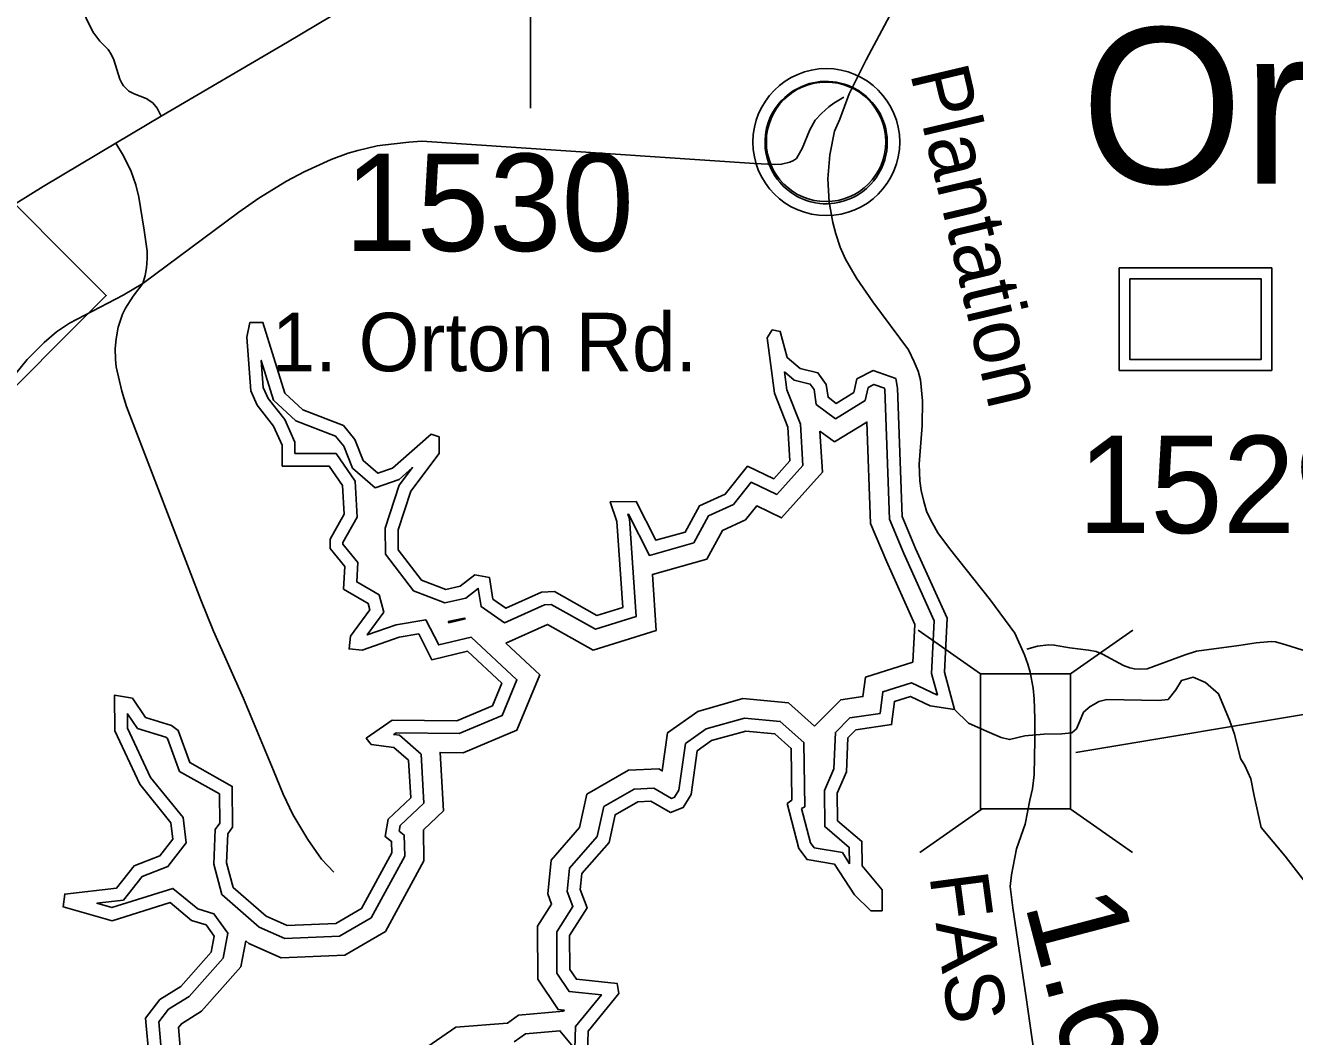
# Model space of a CAD drawing. Extents: x 2104537 to 2336408, y 34176 to 229611.
# Drawn here: x 2310698 to 2317218, y 109698 to 114890 of the extents above; entities that cross this region are included whole.
import ezdxf

# ---------------------------------------------------------------- set-up
doc = ezdxf.new("R2010")
doc.units = 0
for name, color, linetype in [('Exist Civil Demographics Community CELL', 7, 'Continuous'), ('Exist Civil Demographics Community Label', 7, 'Continuous'), ('Exist Cultural Historical Site CELL', 7, 'Continuous'), ('Exist Hydrographic Buffer Line', 7, 'Continuous'), ('Exist Hydrographic Creek Single Shore', 7, 'Continuous'), ('Exist Hydrographic Lake Shore', 7, 'Continuous'), ('Exist Road Non-System Type 51', 7, 'Continuous'), ('Exist Road Primary NC Attributed', 7, 'Continuous'), ('Exist Road Primary NC Shield CELL', 7, 'Continuous'), ('Exist Road Secondary Mileage Hundredths English Label', 7, 'Continuous'), ('Exist Road Secondary Structure Standard Bridge CELL', 7, 'Continuous'), ('Exist Road Secondary Structure Standard Bridge Number Label', 7, 'Continuous'), ('Exist Road Secondary Type 51 Attributed', 7, 'Continuous'), ('Exist Road Secondary Type 51 Label', 7, 'Continuous'), ('Exist Road Secondary Type 51 Number Label', 7, 'Continuous')]:
    doc.layers.add(name, color=color, linetype=linetype)

msp = doc.modelspace()

# ---------------------------------------------------------------- linework, layer by layer
at = {"layer": 'Exist Civil Demographics Community CELL'}
msp.add_lwpolyline([(2314501.4, 114340.9), (2314505.4, 114363.3), (2314512.5, 114389.6), (2314524.2, 114418.4), (2314535.8, 114441.3), (2314549.2, 114464.3), (2314564.2, 114484.7), (2314580.1, 114502.3), (2314598.5, 114520.6), (2314620.6, 114539), (2314642.3, 114553.6), (2314661.8, 114565.1), (2314682, 114574.9), (2314703.9, 114584.1), (2314726.4, 114591.4), (2314743.7, 114596), (2314763.1, 114598.9), (2314779.6, 114601.8), (2314805.1, 114602.9), (2314822.8, 114602.5), (2314845.5, 114601.4), (2314865.1, 114598.5), (2314884.7, 114594.5), (2314904.7, 114588.9), (2314925.4, 114581.2), (2314952, 114569.5), (2314977.1, 114555.5), (2314997.3, 114541.3), (2315018, 114525.2), (2315031.2, 114512.7), (2315047.7, 114495.2), (2315063.2, 114476.4), (2315075.5, 114458), (2315088, 114438), (2315097.8, 114417.3), (2315105.9, 114397.3), (2315112.2, 114377.3), (2315117.3, 114358.9), (2315121.7, 114334.7), (2315124.2, 114315.9), (2315125.2, 114291.9), (2315124.5, 114268.7), (2315122.2, 114246), (2315118.5, 114224.1), (2315111.9, 114199.4), (2315104.4, 114176.1), (2315095.2, 114155.8), (2315082.6, 114131.8), (2315069.4, 114110.5), (2315055.6, 114091.7), (2315038.7, 114072.7), (2315017.6, 114052.9), (2314997.5, 114036.4), (2314977.5, 114022.6), (2314960.2, 114012.6), (2314932.9, 113999.7), (2314904.3, 113988.8), (2314880.5, 113983), (2314854.1, 113977.8), (2314836.4, 113975.9), (2314818.4, 113974.9), (2314796.1, 113974.9), (2314779, 113976.5), (2314756.5, 113979.4), (2314732.8, 113984.7), (2314714.4, 113989.9), (2314693.7, 113997.4), (2314675.4, 114005.3), (2314659.7, 114014.3), (2314632.5, 114030.6), (2314610.1, 114047.7), (2314590.5, 114065.6), (2314572.7, 114085.1), (2314559.9, 114100.9), (2314548, 114117.6), (2314531.7, 114146), (2314524.8, 114160.2), (2314517.9, 114176.3), (2314507.6, 114209), (2314501.4, 114237.2), (2314498.7, 114257.9), (2314497.3, 114283.1), (2314497.1, 114301.9), (2314499.3, 114327.8)], close=True, dxfattribs=at)
for centre, radius in [((2314811.9, 114291.2), 377.3), ((2314810.8, 114292.4), 306.8)]:
    msp.add_circle(centre, radius, dxfattribs=at)
at = {"layer": 'Exist Cultural Historical Site CELL'}
for points in [[(2316316.5, 113645), (2317100.6, 113645), (2317100.6, 113119.2), (2316316.5, 113119.2)], [(2316371.8, 113589.6), (2317045.3, 113589.6), (2317045.3, 113174.5), (2316371.8, 113174.5)]]:
    msp.add_lwpolyline(points, close=True, dxfattribs=at)
at = {"layer": 'Exist Hydrographic Buffer Line'}
for points in [[(2314691.1, 112631.1), (2314558.2, 112482.3), (2314426.5, 112544.9), (2314334.5, 112430.7), (2314207.2, 112372.4), (2314131.4, 112233), (2313902.9, 112169), (2313795.1, 112380), (2313793, 112379.9), (2313800.8, 112356.8), (2313835.1, 111854.7), (2313625.5, 111789.5), (2313399.1, 111916.9), (2313364.4, 111915.6), (2313159, 111822.8), (2313038.7, 111906.5), (2313023.7, 111999), (2313023.5, 111999.1), (2312960.7, 111949.2), (2312851.6, 111925.8), (2312691.2, 111987), (2312547.4, 112175.4), (2312546.3, 112309.6), (2312618.1, 112529.8), (2312686.7, 112620), (2312617.7, 112558.9), (2312494.5, 112516.3), (2312378.1, 112617.5), (2312332.8, 112729.7), (2312290.9, 112781.6), (2312086.7, 112860.2), (2311972.4, 112965.6), (2311909.4, 113169.8), (2311919.6, 113031.2), (2311945.5, 112974.7), (2312029.6, 112866.1), (2312081.4, 112749.7), (2312082, 112692.7), (2312293.5, 112692.5), (2312391.4, 112550), (2312402.7, 112365), (2312328.7, 112235.4), (2312328.7, 112227.2), (2312406, 112133.3), (2312399.9, 112032.6), (2312514.3, 111965.6), (2312538.5, 111876.8), (2312453.4, 111760.5), (2312601.6, 111812.1), (2312754.4, 111838.1), (2312820.8, 111709.2), (2312988.1, 111748.7), (2313222.9, 111530.2), (2313147.3, 111346.2), (2312926.7, 111254.5), (2312601.6, 111257.7), (2312589.5, 111249.1), (2312619.2, 111245.3), (2312729.9, 111148), (2312744.3, 110897), (2312622.8, 110781.3), (2312617.7, 110752.9), (2312644.1, 110732.9), (2312646, 110624.6), (2312473.9, 110308.2), (2312310.9, 110213.4), (2312030.4, 110202.2), (2311898.3, 110260.7), (2311706.8, 110428), (2311664.9, 110583.8), (2311673.3, 110761.2), (2311696.1, 110793.3)], [(2314597.5, 113110.8), (2314609.1, 113019), (2314678.9, 112842.4), (2314691.1, 112631.1)], [(2314859.4, 112870.2), (2314759.8, 112944.5), (2314749.3, 113021), (2314729.6, 113048.8), (2314647.5, 113069.2), (2314597.5, 113110.8)], [(2315383.3, 111451.4), (2315352.9, 111562.9), (2315366.6, 111833.6), (2315210.8, 112177.9), (2315136.9, 112354.5), (2315112.7, 113020.4), (2315111.4, 113027.2), (2315056.8, 113046.5), (2315026.5, 113031), (2315012.2, 112964.4), (2314859.4, 112870.2)], [(2314779.5, 112807), (2314791.7, 112596.1)], [(2314854.2, 112751.3), (2314779.5, 112807)], [(2315257.3, 111621), (2315267.1, 111814.8), (2315120.5, 112138.7), (2315039.2, 112333.1), (2315020.3, 112853.8), (2314854.2, 112751.3)], [(2314791.7, 112596.1), (2314582.6, 112361.8), (2314454.4, 112422.7), (2314396.5, 112350.9), (2314278, 112296.6), (2314198, 112149.4), (2313919, 112071.3), (2313938.6, 111783.8), (2313614.2, 111682.9), (2313380.1, 111814.7), (2313165.7, 111717.9)], [(2312958.1, 111842.8), (2312952.4, 111846.7), (2312869.8, 111829.1)], [(2312869.8, 111829.1), (2312873.1, 111822.7), (2312958.1, 111842.8)], [(2313165.7, 111717.9), (2313339.9, 111555.8), (2313222.8, 111271), (2312945.9, 111155.9), (2312828, 111157), (2312845.2, 110857.2), (2312742.1, 110759), (2312744.8, 110600.4), (2312547.2, 110237), (2312339.2, 110116), (2312011.5, 110103), (2311844.8, 110176.7), (2311830.3, 110189.4)], [(2314750.7, 111291.8), (2314886.4, 111427.5), (2314999.9, 111444.2), (2315012.5, 111543.4), (2315257.3, 111621)], [(2314931.2, 110585.5), (2314929.8, 110669.1), (2314803.7, 110776), (2314802.3, 110961.1), (2314850.9, 111072.8), (2314858.4, 111260.3), (2314933, 111334.8), (2315088.2, 111357.7), (2315102.2, 111468.6), (2315249.9, 111515.4), (2315383.3, 111451.4)], [(2312639, 109559.9), (2312909.3, 109746.3), (2313173.6, 109766.5), (2313230.5, 109807.4), (2313461.3, 109828.6), (2313465.4, 109833.7), (2313434.3, 109836.9), (2313330.2, 109993.4), (2313328.6, 110264.6), (2313400.7, 110377.9), (2313381, 110430.7), (2313397.7, 110603.3), (2313544.7, 110770.9), (2313582.1, 110942.8), (2313796.1, 111066.2), (2313951.1, 111072.3), (2313969, 111061.9), (2313996.2, 111258.4), (2314151.3, 111367.9), (2314382.7, 111433.3), (2314617.1, 111411.8), (2314750.7, 111291.8)], [(2311696.1, 110793.3), (2311694.8, 110944), (2311488.5, 111060), (2311427.1, 111229.2), (2311418.2, 111235.7), (2311273.7, 111279.9), (2311221.6, 111355.9), (2311222.5, 111282.2), (2311341, 111028.5), (2311507.8, 110822.8), (2311523.3, 110692.2), (2311429.5, 110571.9), (2311296.6, 110520.8), (2311200.8, 110398.2), (2311064.7, 110382.8), (2311142.2, 110360.5), (2311455.3, 110459.1), (2311582.7, 110353.8), (2311666.1, 110327.9), (2311737.9, 110229.9), (2311713, 110101.6), (2311538.7, 109904), (2311432.6, 109838.6), (2311382.5, 109773.6), (2311398.3, 109593.6)], [(2313208.6, 109670.5), (2313266.2, 109711.8), (2313443.6, 109728.1), (2313520.2, 109635), (2313524.1, 109749.8), (2313656.8, 109913.1), (2313490.5, 109930.1), (2313428.5, 110023.4), (2313427.2, 110236.2), (2313510.1, 110366.4), (2313481.1, 110443.8), (2313492.6, 110562.2), (2313635.4, 110725.1), (2313669, 110879.3), (2313824.2, 110968.8), (2313926.4, 110972.9), (2314016.5, 110920.7), (2314032.5, 110926.9), (2314054.8, 110963.6), (2314087.8, 111202.6), (2314194.3, 111277.7), (2314391.9, 111333.6), (2314575.6, 111316.7), (2314697.3, 111207.5), (2314701.1, 110878.1), (2314684.8, 110868.7)], [(2314684.8, 110868.7), (2314731.3, 110692.9), (2314750.2, 110667), (2314894.4, 110642.7), (2314931.2, 110585.5)], [(2311830.3, 110189.4), (2311804.6, 110056.6), (2311602.8, 109827.9), (2311499.5, 109764.3), (2311483.9, 109743.9), (2311496.2, 109603)]]:
    msp.add_lwpolyline(points, dxfattribs=at)
at = {"layer": 'Exist Hydrographic Creek Single Shore'}
for points in [[(2317274.1, 110489.8), (2317169.9, 110624.9), (2317046.7, 110771.6), (2317009.7, 110934.8), (2316992.4, 111021.3), (2316962.7, 111090.5), (2316940.5, 111125.2), (2316908.4, 111251.2), (2316883.7, 111322.9), (2316826.8, 111458.9), (2316760.1, 111515.8), (2316695.9, 111543), (2316636.6, 111525.7), (2316606.9, 111478.7), (2316567.4, 111429.2), (2316519.9, 111423.1), (2316253, 111428.9), (2316212, 111418.6), (2316185.5, 111403.2), (2316167.5, 111393.8), (2316132.4, 111363.8), (2316111.9, 111315), (2316097.1, 111278.4), (2316073.4, 111258.5), (2316021.2, 111253.4), (2315928.8, 111250.8), (2315831, 111241.6), (2315752.5, 111223.4), (2315709.7, 111233.7), (2315637.8, 111265.4), (2315542.9, 111307.3), (2315471.1, 111378.4)], [(2311737.9, 110738.9), (2311761.9, 110772.6)]]:
    msp.add_lwpolyline(points, dxfattribs=at)
at = {"layer": 'Exist Hydrographic Lake Shore'}
for points in [[(2315471.1, 111378.4), (2315419, 111570), (2315433, 111846.2), (2315271, 112204.1), (2315202.1, 112368.8), (2315178.1, 113027.6), (2315169, 113076.5), (2315052, 113117.8), (2314968.9, 113075.2), (2314953.9, 113005.6), (2314862.9, 112949.5), (2314821.1, 112980.6), (2314812.1, 113045.9), (2314769, 113106.6), (2314677.9, 113129.2), (2314610.1, 113185.6), (2314575, 113318.8), (2314534, 113327), (2314509, 113286.7), (2314545.1, 113002.6), (2314614, 112828.1), (2314624, 112654.5), (2314542, 112562.6), (2314407.9, 112626.3), (2314293.1, 112483.9), (2314160, 112422.9), (2314087, 112288.7), (2313936.9, 112246.7), (2313835, 112446.2), (2313701.9, 112444.2), (2313735.9, 112343.8), (2313766.1, 111901.9), (2313633, 111860.6), (2313415, 111983.2), (2313349, 111980.6), (2313165.9, 111897.9), (2313099, 111944.5), (2313081, 112055.4), (2313006, 112068.9), (2312931.9, 112010.1), (2312856.9, 111994.1), (2312732, 112041.6), (2312612.9, 112197.8), (2312612, 112299.4), (2312677.1, 112498.9), (2312823.9, 112691.8), (2312823.9, 112777.1), (2312782, 112791.9), (2312584, 112616.7), (2312508.9, 112590.8), (2312433, 112656.7), (2312390, 112763.3), (2312330.9, 112836.5), (2312122, 112916.9), (2312029.9, 113001.8), (2311917.9, 113365), (2311850.9, 113365.6), (2311834.9, 113289.5), (2311855, 113014.6), (2311889, 112940.4), (2311972.9, 112832.2), (2312016, 112735.4), (2312017, 112627.2), (2312258.9, 112626.9), (2312327, 112527.8), (2312336, 112380.5), (2312263.1, 112252.9), (2312263.1, 112203.6), (2312338.9, 112111.5), (2312331.9, 111996.3), (2312458.1, 111922.5), (2312466.9, 111890.1), (2312368, 111754.9), (2312360, 111688.9), (2312426.9, 111681.7), (2312618, 111748.3), (2312718.1, 111765.4), (2312785.9, 111633.5), (2312969, 111676.8), (2313145, 111513.1), (2313097, 111396.4), (2312913.9, 111320.2), (2312580.9, 111323.5), (2312449, 111229.7), (2312474, 111197.8), (2312590.9, 111182.7), (2312666, 111116.8), (2312677.1, 110923.6), (2312562, 110814), (2312546, 110724.8), (2312579, 110699.9), (2312580.1, 110640.8), (2312425, 110355.7), (2312292, 110278.3), (2312043, 110268.4), (2311933.9, 110316.7), (2311765, 110464.3), (2311730.9, 110590.9), (2311737.9, 110738.9), (2311761.9, 110772.6)], [(2311761.9, 110772.6), (2311760.1, 110982.6), (2311541.9, 111105.3), (2311482, 111270.3), (2311448, 111295.2), (2311314.9, 111335.9), (2311247, 111435), (2311154.9, 111451), (2311157, 111267.3), (2311285, 110993.4), (2311444.9, 110796.2), (2311454.9, 110711.3), (2311388.9, 110626.6), (2311256, 110575.5), (2311166, 110460.3), (2310899.9, 110430.1), (2310891.9, 110364.2), (2311143.1, 110292), (2311441, 110385.8), (2311550.9, 110295), (2311626, 110271.7), (2311668, 110214.3), (2311652, 110131.6), (2311496, 109954.8), (2311387.9, 109888.1), (2311314.9, 109793.3), (2311332.9, 109587.3)], [(2315098.9, 110343.1), (2315098.1, 110451.3), (2314997, 110575.3), (2314995, 110699.9), (2314869.1, 110806.6), (2314868, 110947.6), (2314916, 111057.9), (2314923, 111232.1), (2314964, 111273.1), (2315147.1, 111300), (2315162.1, 111418.8), (2315244.9, 111445), (2315346, 111396.5), (2315471.1, 111378.4)], [(2313583, 109551.3), (2313588.9, 109725.5), (2313746, 109918.8), (2313737, 109970.9), (2313528, 109992.2), (2313494, 110043.4), (2313493, 110217.3), (2313583, 110358.7), (2313547.9, 110452.5), (2313555.9, 110534.9), (2313696, 110694.6), (2313726.9, 110837), (2313843, 110903.9), (2313910, 110906.6), (2314010.9, 110848.2), (2314076.9, 110873.8), (2314118, 110941.1), (2314148.9, 111165.4), (2314222.9, 111217.6), (2314398.1, 111267.1), (2314547.9, 111253.4), (2314632, 111177.9), (2314635.1, 110912.2), (2314610.1, 110894.8)], [(2314610.1, 110894.8), (2314671, 110664.2), (2314713, 110606.7), (2314854.9, 110582.8), (2314956, 110426), (2315040.1, 110344), (2315098.9, 110343.1)]]:
    msp.add_lwpolyline(points, dxfattribs=at)
at = {"layer": 'Exist Road Non-System Type 51'}
for points in [[(2311143, 116310.2), (2311088.5, 115928), (2311017.7, 115236.9), (2310995.6, 115097.6), (2310993.8, 115019.4), (2310998.5, 114974.3), (2311010.5, 114926.8), (2311044.5, 114857.6), (2311080.8, 114809.8), (2311123.2, 114766.2), (2311138.6, 114741.9), (2311152.6, 114712.9), (2311183.4, 114614), (2311192.4, 114593), (2311201.1, 114580.2), (2311229.8, 114552.1), (2311255.6, 114538.4), (2311317.9, 114514.6), (2311351.9, 114492.6), (2311374.7, 114465.3), (2311394.3, 114424.7)], [(2314902.3, 114521.1), (2314850.3, 114490.8), (2314825.4, 114471.8), (2314786.7, 114438.1), (2314754.3, 114403.4), (2314726.7, 114354.4), (2314687.2, 114258.3), (2314658.7, 114206.6), (2314644, 114196.2), (2314625, 114187.6), (2314582.4, 114177), (2314545.4, 114175.6), (2314443.4, 114181.4), (2312734.5, 114295.5), (2312666.8, 114291.1), (2312532.8, 114275.7), (2312504.1, 114271.6), (2312404.6, 114248.6), (2312354.9, 114234.2), (2312267.9, 114202.5), (2312129.3, 114139.3), (2312039.3, 114090.8), (2311896.7, 114002.5), (2311793.8, 113932.1), (2311301.3, 113564.5)], [(2311162.5, 114286), (2311200.9, 114220.2), (2311241.8, 114140.1), (2311264.2, 114072.4), (2311279.5, 114008.3), (2311308.2, 113838.5), (2311322.3, 113730.7), (2311322.7, 113694.3), (2311319, 113646.2), (2311313, 113606.6), (2311301.3, 113564.5)], [(2311301.3, 113564.5), (2311199.5, 113506), (2310924, 113360.9), (2310857.1, 113316.2), (2310794.3, 113262.5), (2310706.5, 113174.1), (2310559.3, 112995.6)], [(2311301.3, 113564.5), (2311251.6, 113500.2), (2311211.7, 113437.9), (2311196.2, 113407.4), (2311174.6, 113340.2), (2311163.7, 113281.7), (2311158.5, 113231.6), (2311159.8, 113174.6), (2311164.2, 113137.3), (2311193.4, 113011.8), (2311217.8, 112934), (2311599.3, 111940.8), (2311664.1, 111779.3), (2311817.2, 111433.8), (2311972.6, 111064.1), (2312021, 110942.3), (2312071.4, 110838.3), (2312148, 110710.7), (2312218.3, 110608.8), (2312282.6, 110543)], [(2316104.5, 111689.4), (2316063, 111694.5), (2315982.7, 111708.4), (2315952.8, 111710.2), (2315896.7, 111702), (2315842.8, 111687.8)], [(2317337.2, 111658.8), (2317172.7, 111710.4), (2317119, 111724.7), (2317096.9, 111726.1), (2317020.7, 111719.8), (2316931, 111705.4), (2316712.9, 111676.8), (2316655.2, 111658.4), (2316459.5, 111587.1), (2316423.5, 111584), (2316395.2, 111585.8), (2316370.4, 111591.1), (2316339, 111603.6), (2316230.4, 111661.7), (2316199, 111674.9), (2316158.7, 111682.8), (2316104.5, 111689.4)]]:
    msp.add_lwpolyline(points, dxfattribs=at)
at = {"layer": 'Exist Road Primary NC Attributed'}
msp.add_lwpolyline([(2304787.2, 111117.9), (2305024.9, 111238.7), (2305813.3, 111619.9), (2306526.5, 111961.3), (2307401.5, 112367.1), (2308437.6, 112860.1), (2309064.4, 113160.5), (2309300.1, 113269.2), (2309507.7, 113372), (2309729.4, 113476.9), (2309897.1, 113558.6), (2310160.8, 113696.4), (2310366.4, 113808.9), (2310585.9, 113936), (2310789.3, 114062.5), (2311162.5, 114286), (2311394.3, 114424.7), (2312043.4, 114804.8), (2312958.8, 115350.8), (2313856.6, 115874.1), (2314108.1, 116030.1)], dxfattribs=at)
at = {"layer": 'Exist Road Primary NC Shield CELL'}
msp.add_lwpolyline([(2308449.3, 113503.7), (2309781.3, 114835.7), (2311113.3, 113503.7), (2309781.3, 112171.7)], close=True, dxfattribs=at)
at = {"layer": 'Exist Road Secondary Structure Standard Bridge CELL'}
for p, q in [((2315283.9, 111785.7), (2315604, 111561.6)), ((2316387.3, 111785.7), (2316067.2, 111561.6)), ((2315612.3, 110867.5), (2315292.2, 110643.5)), ((2316065, 110867.5), (2316385.2, 110643.5))]:
    msp.add_line(p, q, dxfattribs=at)
msp.add_lwpolyline([(2316067.2, 111561.6), (2316067.2, 110867.5), (2315604, 110867.5), (2315604, 111561.6)], close=True, dxfattribs=at)
at = {"layer": 'Exist Road Secondary Structure Standard Bridge Number Label'}
msp.add_line((2316093.3, 111156.5), (2318716.2, 111594.1), dxfattribs=at)
at = {"layer": 'Exist Road Secondary Type 51 Attributed'}
for points in [[(2315393.4, 115421.1), (2315016, 114714.2), (2314929.8, 114539.7), (2314882, 114408.9), (2314854.6, 114347.5), (2314829.4, 114226.6), (2314820.5, 114102.6), (2314827.4, 113983.4), (2314845.2, 113878), (2314860.7, 113820.4), (2314882.5, 113751.5), (2314910.5, 113690.7), (2314966.5, 113591.7), (2315050.8, 113471.7), (2315234.1, 113224.4), (2315264.1, 113162), (2315283.5, 113114.9), (2315296.5, 113071.2), (2315306.6, 112963.3), (2315304.2, 112836), (2315289.2, 112638.2), (2315291.6, 112552.2), (2315299.7, 112502.7), (2315313.1, 112446), (2315328.5, 112390.8), (2315357.7, 112334.9), (2315384.5, 112285.4), (2315445.3, 112203.5), (2315655.3, 111938.4), (2315780.2, 111768.9), (2315830, 111658.6), (2315847.9, 111610.8), (2315859.2, 111568.6), (2315874.6, 111486.7), (2315879.9, 111432.4), (2315884, 111331.8), (2315884, 111222.4)], [(2315884, 111222.4), (2315879.9, 111041.5), (2315871, 110971), (2315857.2, 110912.6), (2315832.7, 110788.1), (2315789.1, 110662.3), (2315762.7, 110529.1), (2315756.1, 110468.7), (2315770.2, 110358.8), (2315840.4, 109886.9), (2315904.4, 109444.9), (2315929.8, 109284.4), (2315946.2, 109202.9), (2315973.2, 109110.9), (2316079.8, 108840), (2316299.1, 108313.4), (2316521.3, 107773.3), (2316647.5, 107481.2)]]:
    msp.add_lwpolyline(points, dxfattribs=at)
at = {"layer": 'Exist Road Secondary Type 51 Number Label'}
msp.add_lwpolyline([(2314252.1, 115756.9), (2313291.9, 114953.8), (2313291.9, 114465)], dxfattribs=at)

# ---------------------------------------------------------------- texts
at = {"layer": 'Exist Civil Demographics Community Label'}
msp.add_text('Orton', height=800, dxfattribs=at).set_placement((2316120, 114078.2))
at = {"layer": 'Exist Road Secondary Mileage Hundredths English Label'}
msp.add_text('1.61', height=500, rotation=284.71232, dxfattribs=at).set_placement((2315829.1, 110381.7))
at = {"layer": 'Exist Road Secondary Type 51 Label'}
for s, rotation, p in [('Plantation', 283.29521, (2315241.3, 114646.5)), ('1. Orton Rd.', 359.99987, (2311963.5, 113114.6)), ('FAS', 277.52996, (2315341.2, 110525.1))]:
    msp.add_text(s, height=300, rotation=rotation, dxfattribs=at).set_placement(p)
at = {"layer": 'Exist Road Secondary Type 51 Number Label'}
for s, p in [('1530', (2312336.4, 113732)), ('1529', (2316104.4, 112283.5))]:
    msp.add_text(s, height=500, dxfattribs=at).set_placement(p)

doc.saveas('drawing.dxf')
